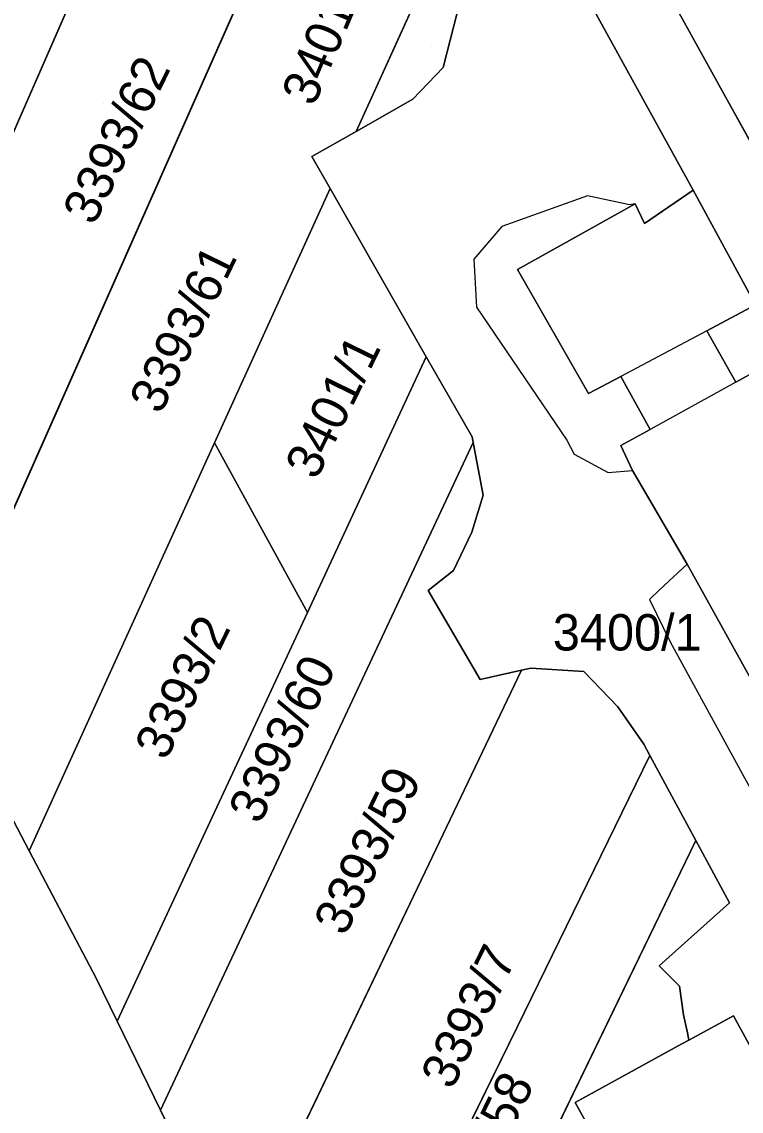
# Model space of a CAD drawing. Extents: x -262715 to -259381, y -1237238 to -1231182.
# Drawn here: x -261686.2 to -261646.7, y -1236299 to -1236239.1 of the extents above; entities that cross this region are included whole.
import ezdxf

# ---------------------------------------------------------------- set-up
doc = ezdxf.new("R2010")
doc.units = 0
for name, color, linetype in [('body_kn', 7, 'Continuous'), ('kladpar_druhypozemkov', 7, 'Continuous'), ('kladpar_hranice', 7, 'Continuous'), ('kladpar_parcelnecisla', 7, 'Continuous'), ('kladpar_plochy', 7, 'Continuous'), ('kladpar_sipky', 7, 'Continuous'), ('zappar_hrandruhpozemk', 7, 'Continuous')]:
    doc.layers.add(name, color=color, linetype=linetype)

msp = doc.modelspace()

# ---------------------------------------------------------------- linework, layer by layer
at = {"layer": 'body_kn'}
for p, q in [((-261663.05, -1236241.63), (-261663.05, -1236241.63)), ((-261664.71, -1236243.37), (-261664.71, -1236243.37)), ((-261667.83, -1236245.14), (-261667.83, -1236245.14)), ((-261667.83, -1236245.14), (-261667.83, -1236245.14)), ((-261670.25, -1236246.52), (-261670.25, -1236246.52)), ((-261669.25, -1236248.27), (-261669.25, -1236248.27)), ((-261669.25, -1236248.27), (-261669.25, -1236248.27)), ((-261649.3, -1236248.36), (-261649.3, -1236248.36)), ((-261649.3, -1236248.36), (-261649.3, -1236248.36)), ((-261655.11, -1236248.67), (-261655.11, -1236248.67)), ((-261652.8, -1236249.17), (-261652.8, -1236249.17)), ((-261652.49, -1236249.12), (-261652.49, -1236249.12)), ((-261652.49, -1236249.12), (-261652.49, -1236249.12)), ((-261651.97, -1236250.19), (-261651.97, -1236250.19)), ((-261659.81, -1236250.37), (-261659.81, -1236250.37)), ((-261661.35, -1236252.15), (-261661.35, -1236252.15)), ((-261658.96, -1236252.72), (-261658.96, -1236252.72)), ((-261661.21, -1236254.79), (-261661.21, -1236254.79)), ((-261648.55, -1236256.09), (-261648.55, -1236256.09)), ((-261648.55, -1236256.09), (-261648.55, -1236256.09)), ((-261663.97, -1236257.52), (-261663.97, -1236257.52)), ((-261663.97, -1236257.52), (-261663.97, -1236257.52)), ((-261653.28, -1236258.61), (-261653.28, -1236258.61)), ((-261646.96, -1236258.92), (-261646.96, -1236258.92)), ((-261646.96, -1236258.92), (-261646.96, -1236258.92)), ((-261655.06, -1236259.55), (-261655.06, -1236259.55)), ((-261651.67, -1236261.53), (-261651.67, -1236261.53)), ((-261675.6, -1236262.26), (-261675.6, -1236262.26)), ((-261675.6, -1236262.26), (-261675.6, -1236262.26)), ((-261661.45, -1236261.93), (-261661.45, -1236261.93)), ((-261661.39, -1236262.24), (-261661.39, -1236262.24)), ((-261661.39, -1236262.24), (-261661.39, -1236262.24)), ((-261656.25, -1236262.11), (-261656.25, -1236262.11)), ((-261655.85, -1236262.87), (-261655.85, -1236262.87)), ((-261653.27, -1236262.41), (-261653.27, -1236262.41)), ((-261653.98, -1236263.88), (-261653.98, -1236263.88)), ((-261652.63, -1236263.77), (-261652.63, -1236263.77)), ((-261660.85, -1236265.14), (-261660.85, -1236265.14)), ((-261661.46, -1236267.17), (-261661.46, -1236267.17)), ((-261662.48, -1236269.27), (-261662.48, -1236269.27)), ((-261649.63, -1236268.92), (-261649.63, -1236268.92)), ((-261649.63, -1236268.92), (-261649.63, -1236268.92)), ((-261663.86, -1236270.38), (-261663.86, -1236270.38)), ((-261651.16, -1236270.33), (-261651.16, -1236270.33)), ((-261651.7, -1236270.86), (-261651.7, -1236270.86)), ((-261670.5, -1236271.58), (-261670.5, -1236271.58)), ((-261670.5, -1236271.58), (-261670.5, -1236271.58)), ((-261650.57, -1236273.19), (-261650.57, -1236273.19)), ((-261658.73, -1236274.75), (-261658.73, -1236274.75)), ((-261658.73, -1236274.75), (-261658.73, -1236274.75)), ((-261658.22, -1236274.64), (-261658.22, -1236274.64)), ((-261655.32, -1236274.83), (-261655.32, -1236274.83)), ((-261661, -1236275.26), (-261661, -1236275.26)), ((-261653.44, -1236276.76), (-261653.44, -1236276.76)), ((-261652.02, -1236278.82), (-261652.02, -1236278.82)), ((-261651.68, -1236279.45), (-261651.68, -1236279.45)), ((-261651.68, -1236279.45), (-261651.68, -1236279.45)), ((-261649.16, -1236284.11), (-261649.16, -1236284.11)), ((-261649.16, -1236284.11), (-261649.16, -1236284.11)), ((-261685.79, -1236284.68), (-261685.79, -1236284.68)), ((-261685.79, -1236284.68), (-261685.79, -1236284.68)), ((-261663.83, -1236285.41), (-261663.83, -1236285.41)), ((-261647.3, -1236287.54), (-261647.3, -1236287.54)), ((-261651.17, -1236291), (-261651.17, -1236291)), ((-261682.11, -1236291.68), (-261682.11, -1236291.68)), ((-261650.06, -1236292.13), (-261650.06, -1236292.13)), ((-261649.84, -1236293.69), (-261649.84, -1236293.69)), ((-261647.09, -1236293.75), (-261647.09, -1236293.75)), ((-261680.96, -1236294.05), (-261680.96, -1236294.05)), ((-261680.96, -1236294.05), (-261680.96, -1236294.05)), ((-261658.96, -1236294.33), (-261658.96, -1236294.33)), ((-261649.62, -1236294.68), (-261649.62, -1236294.68)), ((-261649.54, -1236295.09), (-261649.54, -1236295.09)), ((-261649.54, -1236295.09), (-261649.54, -1236295.09)), ((-261649.92, -1236295.3), (-261649.92, -1236295.3)), ((-261655.78, -1236298.51), (-261655.78, -1236298.51)), ((-261678.58, -1236298.94), (-261678.58, -1236298.94)), ((-261678.58, -1236298.94), (-261678.58, -1236298.94))]:
    msp.add_line(p, q, dxfattribs=at)
at = {"layer": 'kladpar_druhypozemkov'}
for p, q in [((-261665.07, -1236242.41), (-261665.07, -1236242.41)), ((-261681.73, -1236243.6), (-261681.73, -1236243.6)), ((-261647.51, -1236248.49), (-261647.51, -1236248.49)), ((-261678.5, -1236254.65), (-261678.5, -1236254.65)), ((-261670.02, -1236259.99), (-261670.02, -1236259.99)), ((-261668.15, -1236272.34), (-261668.15, -1236272.34)), ((-261653, -1236272.21), (-261653, -1236272.21)), ((-261677.83, -1236273.7), (-261677.83, -1236273.7)), ((-261667.84, -1236282.94), (-261667.84, -1236282.94)), ((-261662.6, -1236293.13), (-261662.6, -1236293.13))]:
    msp.add_line(p, q, dxfattribs=at)
at = {"layer": 'kladpar_hranice'}
for p, q in [((-261674.54, -1236217.48), (-261695.71, -1236265.87)), ((-261695.71, -1236265.87), (-261674.54, -1236217.48)), ((-261668.78, -1236225.55), (-261690.78, -1236275.18)), ((-261690.78, -1236275.18), (-261668.78, -1236225.55)), ((-261667.83, -1236245.14), (-261663.33, -1236235.25)), ((-261663.33, -1236235.25), (-261667.83, -1236245.14)), ((-261675.6, -1236262.26), (-261669.25, -1236248.27)), ((-261669.25, -1236248.27), (-261663.97, -1236257.52)), ((-261663.97, -1236257.52), (-261670.5, -1236271.58)), ((-261685.79, -1236284.68), (-261675.6, -1236262.26)), ((-261661.39, -1236262.24), (-261678.58, -1236298.94)), ((-261678.58, -1236298.94), (-261661.39, -1236262.24)), ((-261670.5, -1236271.58), (-261675.6, -1236262.26)), ((-261675.6, -1236262.26), (-261670.5, -1236271.58)), ((-261670.5, -1236271.58), (-261680.96, -1236294.05)), ((-261658.73, -1236274.75), (-261663.83, -1236285.41)), ((-261663.83, -1236285.41), (-261658.73, -1236274.75)), ((-261685.79, -1236284.68), (-261690.78, -1236275.18)), ((-261651.68, -1236279.45), (-261658.96, -1236294.33)), ((-261658.96, -1236294.33), (-261651.68, -1236279.45)), ((-261651.68, -1236279.45), (-261649.16, -1236284.11)), ((-261649.16, -1236284.11), (-261663.8, -1236314.33)), ((-261663.8, -1236314.33), (-261649.16, -1236284.11)), ((-261663.83, -1236285.41), (-261673.84, -1236306.34)), ((-261673.84, -1236306.34), (-261663.83, -1236285.41)), ((-261678.58, -1236298.94), (-261680.96, -1236294.05)), ((-261658.96, -1236294.33), (-261669.36, -1236315.59)), ((-261669.36, -1236315.59), (-261658.96, -1236294.33)), ((-261649.54, -1236295.09), (-261649.62, -1236294.68)), ((-261649.62, -1236294.68), (-261649.54, -1236295.09)), ((-261674.41, -1236307.53), (-261678.58, -1236298.94))]:
    msp.add_line(p, q, dxfattribs=at)
for points in [[(-261643.39, -1236367.05), (-261656.52, -1236343.65), (-261664.03, -1236328.88), (-261669.56, -1236317.51), (-261663.8, -1236314.33), (-261657.48, -1236310.84), (-261650.99, -1236307.26), (-261649.8, -1236309.44), (-261648.31, -1236308.55), (-261646.37, -1236307.39), (-261642.13, -1236304.86), (-261641.29, -1236304.36), (-261638.82, -1236302.88), (-261632.19, -1236298.92), (-261626.92, -1236295.77), (-261625.64, -1236295), (-261620.56, -1236291.97), (-261655.49, -1236228.82), (-261665.42, -1236210.86), (-261622.19, -1236186.81)], [(-261625.64, -1236295), (-261625.33, -1236291.87), (-261626.79, -1236289.24), (-261644.4, -1236257.5), (-261646.96, -1236258.92), (-261648.55, -1236256.09), (-261645.88, -1236254.67), (-261649.3, -1236248.36), (-261658.97, -1236230.8), (-261655.49, -1236228.82), (-261620.56, -1236291.97), (-261625.64, -1236295)], [(-261658.97, -1236230.8), (-261649.3, -1236248.36), (-261651.97, -1236250.19), (-261652.49, -1236249.12)], [(-261663.33, -1236235.25), (-261663.04, -1236235.75), (-261662.28, -1236238.61), (-261663.05, -1236241.63), (-261664.71, -1236243.37), (-261667.83, -1236245.14)], [(-261649.62, -1236294.68), (-261649.84, -1236293.69), (-261650.06, -1236292.13), (-261651.17, -1236291), (-261647.3, -1236287.54), (-261649.16, -1236284.11), (-261651.68, -1236279.45), (-261652.02, -1236278.82), (-261653.44, -1236276.76), (-261655.32, -1236274.83), (-261658.22, -1236274.64), (-261658.73, -1236274.75), (-261661, -1236275.26), (-261663.86, -1236270.38), (-261662.48, -1236269.27), (-261661.46, -1236267.17), (-261660.85, -1236265.14), (-261661.39, -1236262.24), (-261661.45, -1236261.93), (-261663.97, -1236257.52), (-261669.25, -1236248.27), (-261670.25, -1236246.52), (-261667.83, -1236245.14), (-261664.71, -1236243.37), (-261663.05, -1236241.63), (-261662.28, -1236238.61)], [(-261667.83, -1236245.14), (-261670.25, -1236246.52), (-261669.25, -1236248.27)], [(-261669.25, -1236248.27), (-261675.6, -1236262.26), (-261685.79, -1236284.68)], [(-261649.3, -1236248.36), (-261645.88, -1236254.67), (-261648.55, -1236256.09), (-261646.96, -1236258.92), (-261644.4, -1236257.5), (-261626.79, -1236289.24), (-261629.53, -1236290.9), (-261626.92, -1236295.77), (-261632.19, -1236298.92), (-261634.93, -1236294.17), (-261635.44, -1236294.48), (-261638.38, -1236289.19), (-261649.63, -1236268.92), (-261652.63, -1236263.77), (-261653.27, -1236262.41), (-261651.67, -1236261.53), (-261653.28, -1236258.61), (-261655.06, -1236259.55), (-261658.96, -1236252.72), (-261652.49, -1236249.12), (-261651.97, -1236250.19), (-261649.3, -1236248.36)], [(-261652.49, -1236249.12), (-261658.96, -1236252.72), (-261655.06, -1236259.55), (-261653.28, -1236258.61), (-261651.67, -1236261.53), (-261653.27, -1236262.41), (-261652.63, -1236263.77), (-261649.63, -1236268.92), (-261638.38, -1236289.19), (-261635.44, -1236294.48), (-261634.93, -1236294.17), (-261632.19, -1236298.92), (-261638.82, -1236302.88), (-261640.11, -1236301.2), (-261640.32, -1236301.11), (-261643.13, -1236299.95), (-261643.76, -1236299.85), (-261647.09, -1236293.75), (-261649.54, -1236295.09)], [(-261700.65, -1236256.54), (-261695.71, -1236265.87), (-261690.88, -1236274.99), (-261690.78, -1236275.18), (-261685.79, -1236284.68), (-261682.11, -1236291.68), (-261680.96, -1236294.05), (-261678.58, -1236298.94), (-261674.41, -1236307.53), (-261669.93, -1236316.75), (-261669.56, -1236317.51), (-261664.03, -1236328.88), (-261656.52, -1236343.65), (-261643.39, -1236367.05), (-261642.58, -1236368.52), (-261637.27, -1236378.15), (-261632.39, -1236387), (-261631.95, -1236387.8), (-261627.36, -1236396.11), (-261610.66, -1236426.41), (-261595.94, -1236462.59), (-261586.92, -1236502.02), (-261585.57, -1236521.6)], [(-261680.96, -1236294.05), (-261670.5, -1236271.58), (-261663.97, -1236257.52)], [(-261663.97, -1236257.52), (-261661.45, -1236261.93), (-261661.39, -1236262.24)], [(-261661.39, -1236262.24), (-261660.85, -1236265.14), (-261661.46, -1236267.17), (-261662.48, -1236269.27), (-261663.86, -1236270.38), (-261661, -1236275.26), (-261658.73, -1236274.75)], [(-261658.73, -1236274.75), (-261658.22, -1236274.64), (-261655.32, -1236274.83), (-261653.44, -1236276.76), (-261652.02, -1236278.82), (-261651.68, -1236279.45)], [(-261649.16, -1236284.11), (-261647.3, -1236287.54), (-261651.17, -1236291), (-261650.06, -1236292.13), (-261649.84, -1236293.69), (-261649.62, -1236294.68)], [(-261680.96, -1236294.05), (-261682.11, -1236291.68), (-261685.79, -1236284.68)], [(-261641.29, -1236304.36), (-261642.13, -1236304.86), (-261646.37, -1236307.39), (-261648.31, -1236308.55), (-261649.8, -1236309.44), (-261650.99, -1236307.26), (-261653.5, -1236302.66), (-261655.78, -1236298.51), (-261649.92, -1236295.3), (-261649.54, -1236295.09), (-261647.09, -1236293.75), (-261643.76, -1236299.85), (-261641.61, -1236303.78), (-261641.29, -1236304.36)], [(-261649.54, -1236295.09), (-261649.92, -1236295.3), (-261655.78, -1236298.51), (-261653.5, -1236302.66)]]:
    msp.add_lwpolyline(points, dxfattribs=at)
at = {"layer": 'kladpar_plochy'}
for p, q in [((-261620.56, -1236291.97), (-261655.49, -1236228.82)), ((-261690.78, -1236275.18), (-261685.79, -1236284.68)), ((-261685.79, -1236284.68), (-261682.11, -1236291.68)), ((-261682.11, -1236291.68), (-261680.96, -1236294.05)), ((-261680.96, -1236294.05), (-261678.58, -1236298.94)), ((-261678.58, -1236298.94), (-261674.41, -1236307.53))]:
    msp.add_line(p, q, dxfattribs=at)
for points in [[(-261686.6, -1236223.78), (-261682.18, -1236220.45), (-261675.95, -1236216.71), (-261674.54, -1236217.48), (-261695.71, -1236265.87), (-261700.65, -1236256.54)], [(-261674.54, -1236217.48), (-261672.71, -1236218.49), (-261668.78, -1236225.55), (-261690.78, -1236275.18), (-261690.88, -1236274.99), (-261695.71, -1236265.87)], [(-261668.78, -1236225.55), (-261664.21, -1236233.74), (-261663.33, -1236235.25), (-261667.83, -1236245.14), (-261670.25, -1236246.52), (-261669.25, -1236248.27), (-261675.6, -1236262.26), (-261685.79, -1236284.68), (-261690.78, -1236275.18)], [(-261625.64, -1236295), (-261625.33, -1236291.87), (-261626.79, -1236289.24), (-261644.4, -1236257.5), (-261646.96, -1236258.92), (-261648.55, -1236256.09), (-261645.88, -1236254.67), (-261649.3, -1236248.36), (-261658.97, -1236230.8), (-261655.49, -1236228.82), (-261620.56, -1236291.97)], [(-261663.33, -1236235.25), (-261663.04, -1236235.75), (-261662.28, -1236238.61), (-261663.05, -1236241.63), (-261664.71, -1236243.37), (-261667.83, -1236245.14)], [(-261663.97, -1236257.52), (-261670.5, -1236271.58), (-261675.6, -1236262.26), (-261669.25, -1236248.27)], [(-261649.3, -1236248.36), (-261645.88, -1236254.67), (-261648.55, -1236256.09), (-261646.96, -1236258.92), (-261644.4, -1236257.5), (-261626.79, -1236289.24), (-261629.53, -1236290.9), (-261626.92, -1236295.77), (-261632.19, -1236298.92), (-261634.93, -1236294.17), (-261635.44, -1236294.48), (-261638.38, -1236289.19), (-261649.63, -1236268.92), (-261652.63, -1236263.77), (-261653.27, -1236262.41), (-261651.67, -1236261.53), (-261653.28, -1236258.61), (-261655.06, -1236259.55), (-261658.96, -1236252.72), (-261652.49, -1236249.12), (-261651.97, -1236250.19)], [(-261663.97, -1236257.52), (-261661.45, -1236261.93), (-261661.39, -1236262.24), (-261678.58, -1236298.94), (-261680.96, -1236294.05), (-261670.5, -1236271.58)], [(-261675.6, -1236262.26), (-261670.5, -1236271.58), (-261680.96, -1236294.05), (-261682.11, -1236291.68), (-261685.79, -1236284.68)], [(-261661.39, -1236262.24), (-261660.85, -1236265.14), (-261661.46, -1236267.17), (-261662.48, -1236269.27), (-261663.86, -1236270.38), (-261661, -1236275.26), (-261658.73, -1236274.75), (-261663.83, -1236285.41), (-261673.84, -1236306.34), (-261674.41, -1236307.53), (-261678.58, -1236298.94)], [(-261658.73, -1236274.75), (-261658.22, -1236274.64), (-261655.32, -1236274.83), (-261653.44, -1236276.76), (-261652.02, -1236278.82), (-261651.68, -1236279.45), (-261658.96, -1236294.33), (-261669.36, -1236315.59), (-261669.93, -1236316.75), (-261674.41, -1236307.53), (-261673.84, -1236306.34), (-261663.83, -1236285.41)], [(-261651.68, -1236279.45), (-261649.16, -1236284.11), (-261663.8, -1236314.33), (-261669.56, -1236317.51), (-261669.93, -1236316.75), (-261669.36, -1236315.59), (-261658.96, -1236294.33)], [(-261649.16, -1236284.11), (-261647.3, -1236287.54), (-261651.17, -1236291), (-261650.06, -1236292.13), (-261649.84, -1236293.69), (-261649.62, -1236294.68), (-261649.54, -1236295.09), (-261649.92, -1236295.3), (-261655.78, -1236298.51), (-261653.5, -1236302.66), (-261657.48, -1236310.84), (-261663.8, -1236314.33)], [(-261641.29, -1236304.36), (-261642.13, -1236304.86), (-261646.37, -1236307.39), (-261648.31, -1236308.55), (-261649.8, -1236309.44), (-261650.99, -1236307.26), (-261653.5, -1236302.66), (-261655.78, -1236298.51), (-261649.92, -1236295.3), (-261649.54, -1236295.09), (-261647.09, -1236293.75), (-261643.76, -1236299.85), (-261641.61, -1236303.78)]]:
    msp.add_lwpolyline(points, close=True, dxfattribs=at)
for points in [[(-261658.97, -1236230.8), (-261649.3, -1236248.36), (-261651.97, -1236250.19), (-261652.49, -1236249.12), (-261658.96, -1236252.72), (-261655.06, -1236259.55), (-261653.28, -1236258.61), (-261651.67, -1236261.53), (-261653.27, -1236262.41), (-261652.63, -1236263.77), (-261649.63, -1236268.92), (-261638.38, -1236289.19)], [(-261643.76, -1236299.85), (-261647.09, -1236293.75), (-261649.54, -1236295.09), (-261649.62, -1236294.68), (-261649.84, -1236293.69), (-261650.06, -1236292.13), (-261651.17, -1236291), (-261647.3, -1236287.54), (-261649.16, -1236284.11), (-261651.68, -1236279.45), (-261652.02, -1236278.82), (-261653.44, -1236276.76), (-261655.32, -1236274.83), (-261658.22, -1236274.64), (-261658.73, -1236274.75), (-261661, -1236275.26), (-261663.86, -1236270.38), (-261662.48, -1236269.27), (-261661.46, -1236267.17), (-261660.85, -1236265.14), (-261661.39, -1236262.24), (-261661.45, -1236261.93), (-261663.97, -1236257.52), (-261669.25, -1236248.27), (-261670.25, -1236246.52), (-261667.83, -1236245.14), (-261664.71, -1236243.37), (-261663.05, -1236241.63), (-261662.28, -1236238.61)]]:
    msp.add_lwpolyline(points, dxfattribs=at)
at = {"layer": 'kladpar_sipky'}
msp.add_line((-261663.68, -1236240.49), (-261663.68, -1236240.49), dxfattribs=at)
at = {"layer": 'zappar_hrandruhpozemk'}
for p, q in [((-261661.21, -1236254.79), (-261656.25, -1236262.11)), ((-261648.55, -1236256.09), (-261653.28, -1236258.61)), ((-261646.96, -1236258.92), (-261651.67, -1236261.53)), ((-261650.57, -1236273.19), (-261643.43, -1236286.28))]:
    msp.add_line(p, q, dxfattribs=at)
for points in [[(-261652.49, -1236249.12), (-261652.8, -1236249.17), (-261655.11, -1236248.67), (-261659.81, -1236250.37), (-261661.35, -1236252.15), (-261661.21, -1236254.79)], [(-261656.25, -1236262.11), (-261655.85, -1236262.87), (-261653.98, -1236263.88), (-261652.63, -1236263.77)], [(-261649.63, -1236268.92), (-261651.16, -1236270.33), (-261651.7, -1236270.86), (-261650.57, -1236273.19)]]:
    msp.add_lwpolyline(points, dxfattribs=at)

# ---------------------------------------------------------------- texts
at = {"layer": 'kladpar_parcelnecisla'}
for s, rotation, p in [('3401/13', 67, (-261670.144, -1236243.825)), ('3393/62', 64, (-261682.225, -1236250.37)), ('3393/61', 64, (-261678.568, -1236260.754)), ('3401/1', 64, (-261670.007, -1236264.362)), ('3393/2', 64, (-261678.27, -1236279.781)), ('3393/60', 64, (-261673.121, -1236283.291)), ('3393/59', 64, (-261668.432, -1236289.432)), ('3393/7', 64, (-261662.551, -1236297.881)), ('3393/58', 64, (-261662.242, -1236306.203))]:
    msp.add_text(s, height=2, rotation=rotation, dxfattribs=at).set_placement(p)
msp.add_text('3400/1', height=2, dxfattribs=at).set_placement((-261657.016, -1236273.67))

doc.saveas('drawing.dxf')
